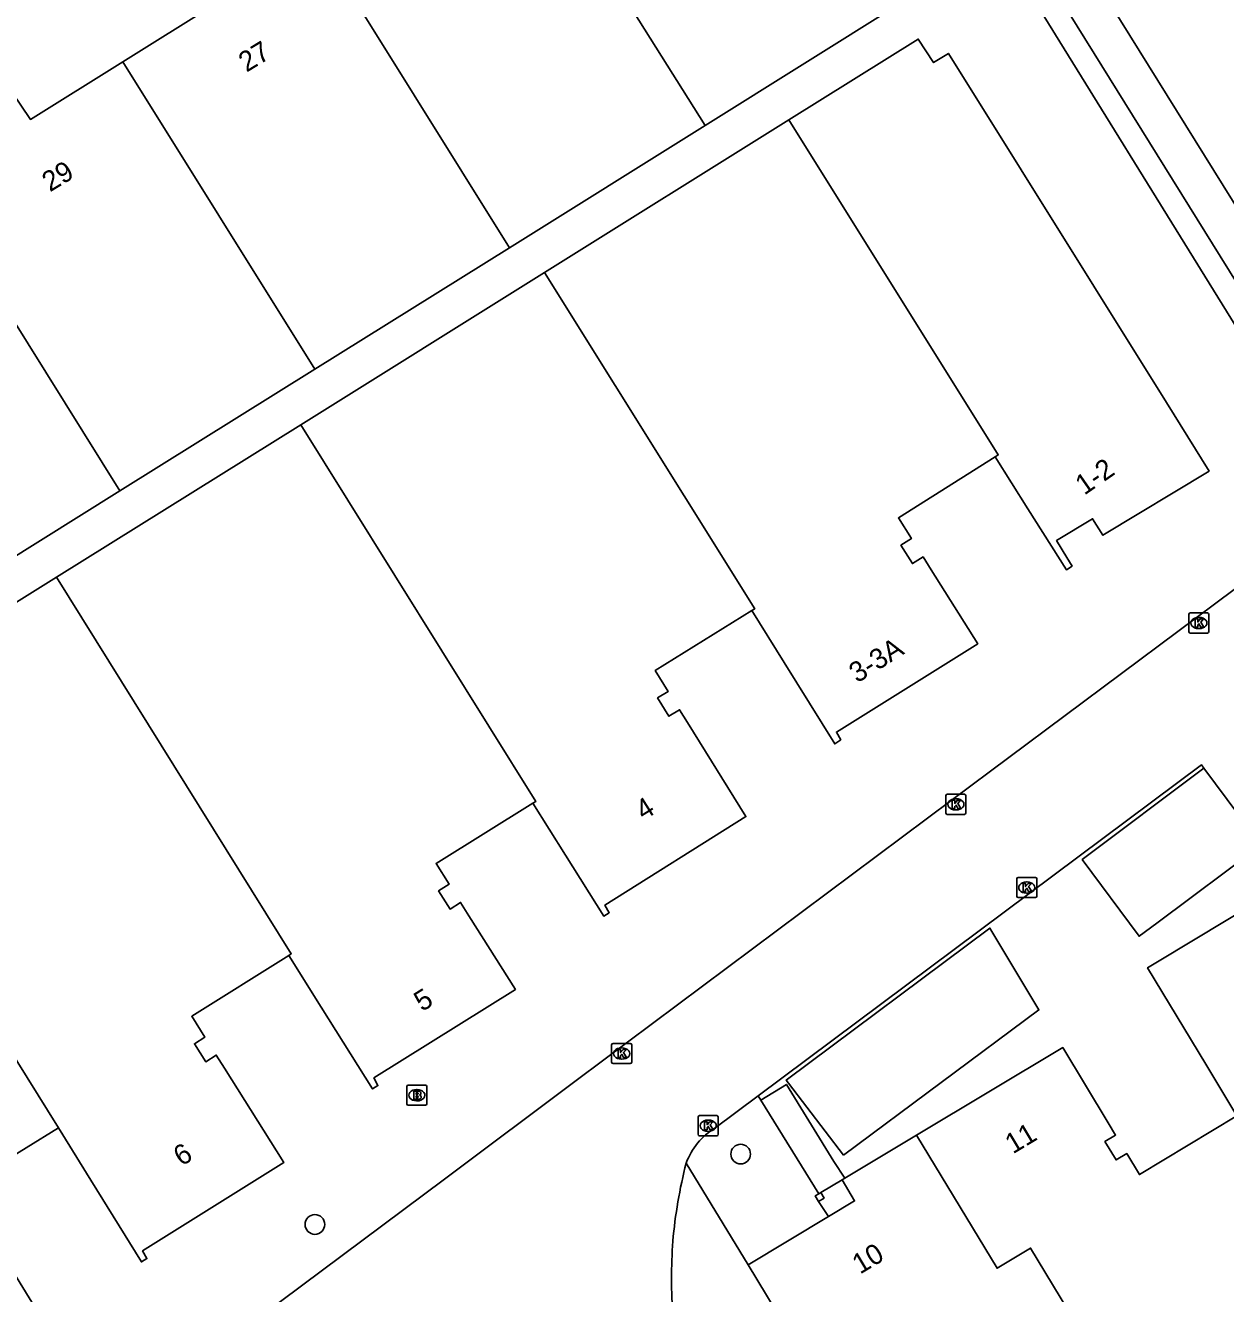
# Model space of a CAD drawing. Extents: x 158461 to 159795, y 387220 to 388672.
# Drawn here: x 158807 to 158866.6, y 387421.3 to 387484.3 of the extents above; entities that cross this region are included whole.
import ezdxf

# ---------------------------------------------------------------- set-up
doc = ezdxf.new("R2010")
doc.units = 0
for name, color, linetype in [('IMGEO_Boom', 7, 'Continuous'), ('IMGEO_Brandkraan', 7, 'Continuous'), ('IMGEO_Groenvoorziening', 7, 'Continuous'), ('IMGEO_Kolk', 7, 'Continuous'), ('IMGEO_Pand', 7, 'Continuous'), ('IMGEO_Pand_nummerreeks', 7, 'Continuous'), ('IMGEO_Pand_overbouw', 7, 'Continuous'), ('IMGEO_Parkeervlak_open', 7, 'Continuous'), ('IMGEO_Rijbaan_lokaal_gesloten', 7, 'Continuous'), ('IMGEO_Rijbaan_lokaal_open', 7, 'Continuous'), ('IMGEO_Voetpad_open', 7, 'Continuous')]:
    doc.layers.add(name, color=color, linetype=linetype)

msp = doc.modelspace()

# ---------------------------------------------------------------- linework, layer by layer
at = {"layer": 'IMGEO_Boom'}
for centre in [(158842.539, 387428.205), (158821.406, 387424.709)]:
    msp.add_circle(centre, 0.489, dxfattribs=at)
at = {"layer": 'IMGEO_Brandkraan'}
for p, q in [((158825.966, 387430.702), (158825.966, 387431.554)), ((158826.041, 387431.628), (158826.893, 387431.628)), ((158826.454, 387431.408), (158826.479, 387431.408)), ((158826.967, 387431.554), (158826.967, 387430.702)), ((158826.893, 387430.628), (158826.041, 387430.628)), ((158826.477, 387430.848), (158826.452, 387430.848))]:
    msp.add_line(p, q, dxfattribs=at)
for points in [[(158825.966, 387430.702), (158825.966, 387431.554)], [(158826.041, 387431.628), (158826.893, 387431.628)], [(158826.314, 387431.328), (158826.314, 387430.928), (158826.527, 387430.928)], [(158826.545, 387431.328), (158826.314, 387431.328)], [(158826.493, 387431.247), (158826.439, 387431.247), (158826.439, 387431.171)], [(158826.967, 387431.554), (158826.967, 387430.702)], [(158826.893, 387430.628), (158826.041, 387430.628)], [(158826.439, 387431.171), (158826.492, 387431.171)], [(158826.501, 387431.095), (158826.439, 387431.095), (158826.439, 387431.014)], [(158826.439, 387431.014), (158826.501, 387431.014)]]:
    msp.add_lwpolyline(points, dxfattribs=at)
for centre, radius, start, end in [((158826.043, 387431.552), 0.0765, 91.55205, 178.44795), ((158826.043, 387431.552), 0.0765, 91.55205, 178.44795), ((158826.494, 387431.209), 0.0379, 267.82845, 90.93552), ((158826.549, 387431.183), 0.145, 59.4692, 91.53667), ((158826.574, 387431.23), 0.0922, 285.51372, 58.15012), ((158826.891, 387431.552), 0.0765, 1.55205, 88.44795), ((158826.891, 387431.552), 0.0765, 1.55205, 88.44795), ((158826.043, 387430.704), 0.0765, 181.55205, 268.44795), ((158826.043, 387430.704), 0.0765, 181.55205, 268.44795), ((158826.502, 387431.054), 0.0404, 269.87594, 90.50774), ((158826.533, 387431.179), 0.251, 268.66757, 293.53466), ((158826.579, 387431.038), 0.105, 301.31148, 78.98903), ((158826.891, 387430.704), 0.0765, 271.55205, 358.44795), ((158826.891, 387430.704), 0.0765, 271.55205, 358.44795)]:
    msp.add_arc(centre, radius, start, end, dxfattribs=at)
for centre, major_axis, ratio, start_param, end_param in [((158826.453, 387431.128), (-0.387, 0.002), 0.722429, 4.712389, 7.853982), ((158826.478, 387431.128), (-0.39, 0.002), 0.717154, 1.570796, 4.712389)]:
    msp.add_ellipse(centre, major_axis=major_axis, ratio=ratio, start_param=start_param, end_param=end_param, dxfattribs=at)
at = {"layer": 'IMGEO_Groenvoorziening'}
for points in [[(158843.407, 387431.102), (158843.545, 387430.879)], [(158842.91, 387422.702), (158839.833, 387427.762)], [(158846.893, 387425.098), (158846.405, 387425.854)]]:
    msp.add_lwpolyline(points, dxfattribs=at)
at = {"layer": 'IMGEO_Kolk'}
for p, q in [((158864.778, 387454.152), (158864.778, 387455.004)), ((158864.853, 387455.078), (158865.705, 387455.078)), ((158865.266, 387454.858), (158865.291, 387454.858)), ((158865.779, 387455.004), (158865.779, 387454.152)), ((158865.705, 387454.078), (158864.853, 387454.078)), ((158865.289, 387454.298), (158865.264, 387454.298)), ((158852.718, 387445.146), (158852.718, 387445.998)), ((158852.793, 387446.072), (158853.645, 387446.072)), ((158853.206, 387445.852), (158853.231, 387445.852)), ((158853.719, 387445.998), (158853.719, 387445.146)), ((158853.645, 387445.072), (158852.793, 387445.072)), ((158853.229, 387445.292), (158853.204, 387445.292)), ((158856.312, 387441.94), (158857.164, 387441.94)), ((158856.237, 387441.014), (158856.237, 387441.866)), ((158856.725, 387441.72), (158856.75, 387441.72)), ((158857.238, 387441.866), (158857.238, 387441.014)), ((158857.164, 387440.94), (158856.312, 387440.94)), ((158856.748, 387441.16), (158856.723, 387441.16)), ((158836.131, 387432.772), (158836.131, 387433.624)), ((158836.206, 387433.698), (158837.058, 387433.698)), ((158836.619, 387433.478), (158836.644, 387433.478)), ((158837.132, 387433.624), (158837.132, 387432.772)), ((158837.058, 387432.698), (158836.206, 387432.698)), ((158836.642, 387432.918), (158836.617, 387432.918)), ((158840.425, 387429.188), (158840.425, 387430.04)), ((158840.5, 387430.114), (158841.352, 387430.114)), ((158841.426, 387430.04), (158841.426, 387429.188)), ((158840.936, 387429.334), (158840.911, 387429.334)), ((158840.913, 387429.894), (158840.938, 387429.894)), ((158841.352, 387429.114), (158840.5, 387429.114))]:
    msp.add_line(p, q, dxfattribs=at)
for points in [[(158864.778, 387454.152), (158864.778, 387455.004)], [(158864.853, 387455.078), (158865.705, 387455.078)], [(158865.099, 387454.778), (158865.222, 387454.778), (158865.222, 387454.627), (158865.352, 387454.778), (158865.516, 387454.778), (158865.37, 387454.627), (158865.523, 387454.378), (158865.371, 387454.378), (158865.286, 387454.542), (158865.222, 387454.475), (158865.222, 387454.378), (158865.099, 387454.378), (158865.099, 387454.778)], [(158865.779, 387455.004), (158865.779, 387454.152)], [(158865.705, 387454.078), (158864.853, 387454.078)], [(158852.718, 387445.146), (158852.718, 387445.998)], [(158852.793, 387446.072), (158853.645, 387446.072)], [(158853.039, 387445.772), (158853.162, 387445.772), (158853.162, 387445.621), (158853.292, 387445.772), (158853.456, 387445.772), (158853.31, 387445.621), (158853.463, 387445.372), (158853.311, 387445.372), (158853.226, 387445.536), (158853.162, 387445.469), (158853.162, 387445.372), (158853.039, 387445.372), (158853.039, 387445.772)], [(158853.719, 387445.998), (158853.719, 387445.146)], [(158853.645, 387445.072), (158852.793, 387445.072)], [(158856.312, 387441.94), (158857.164, 387441.94)], [(158856.237, 387441.014), (158856.237, 387441.866)], [(158856.558, 387441.64), (158856.681, 387441.64), (158856.681, 387441.489), (158856.811, 387441.64), (158856.975, 387441.64), (158856.829, 387441.489), (158856.982, 387441.24), (158856.83, 387441.24), (158856.745, 387441.404), (158856.681, 387441.337), (158856.681, 387441.24), (158856.558, 387441.24), (158856.558, 387441.64)], [(158857.238, 387441.866), (158857.238, 387441.014)], [(158857.164, 387440.94), (158856.312, 387440.94)], [(158836.131, 387432.772), (158836.131, 387433.624)], [(158836.206, 387433.698), (158837.058, 387433.698)], [(158836.452, 387433.398), (158836.575, 387433.398), (158836.575, 387433.247), (158836.705, 387433.398), (158836.869, 387433.398), (158836.723, 387433.247), (158836.876, 387432.998), (158836.724, 387432.998), (158836.639, 387433.162), (158836.575, 387433.095), (158836.575, 387432.998), (158836.452, 387432.998), (158836.452, 387433.398)], [(158837.132, 387433.624), (158837.132, 387432.772)], [(158837.058, 387432.698), (158836.206, 387432.698)], [(158840.425, 387429.188), (158840.425, 387430.04)], [(158840.5, 387430.114), (158841.352, 387430.114)], [(158841.426, 387430.04), (158841.426, 387429.188)], [(158840.746, 387429.814), (158840.869, 387429.814), (158840.869, 387429.663), (158840.999, 387429.814), (158841.163, 387429.814), (158841.017, 387429.663), (158841.17, 387429.414), (158841.018, 387429.414), (158840.933, 387429.578), (158840.869, 387429.511), (158840.869, 387429.414), (158840.746, 387429.414), (158840.746, 387429.814)], [(158841.352, 387429.114), (158840.5, 387429.114)]]:
    msp.add_lwpolyline(points, dxfattribs=at)
for centre, start, end in [((158864.855, 387455.002), 91.55205, 178.44795), ((158864.855, 387455.002), 91.55205, 178.44795), ((158865.703, 387455.002), 1.55205, 88.44795), ((158865.703, 387455.002), 1.55205, 88.44795), ((158864.855, 387454.154), 181.55205, 268.44795), ((158864.855, 387454.154), 181.55205, 268.44795), ((158865.703, 387454.154), 271.55205, 358.44795), ((158865.703, 387454.154), 271.55205, 358.44795), ((158852.795, 387445.996), 91.55205, 178.44795), ((158852.795, 387445.996), 91.55205, 178.44795), ((158853.643, 387445.996), 1.55205, 88.44795), ((158853.643, 387445.996), 1.55205, 88.44795), ((158852.795, 387445.148), 181.55205, 268.44795), ((158852.795, 387445.148), 181.55205, 268.44795), ((158853.643, 387445.148), 271.55205, 358.44795), ((158853.643, 387445.148), 271.55205, 358.44795), ((158856.314, 387441.864), 91.55205, 178.44795), ((158856.314, 387441.864), 91.55205, 178.44795), ((158857.162, 387441.864), 1.55205, 88.44795), ((158857.162, 387441.864), 1.55205, 88.44795), ((158856.314, 387441.016), 181.55205, 268.44795), ((158856.314, 387441.016), 181.55205, 268.44795), ((158857.162, 387441.016), 271.55205, 358.44795), ((158857.162, 387441.016), 271.55205, 358.44795), ((158836.208, 387433.622), 91.55205, 178.44795), ((158836.208, 387433.622), 91.55205, 178.44795), ((158837.056, 387433.622), 1.55205, 88.44795), ((158837.056, 387433.622), 1.55205, 88.44795), ((158836.208, 387432.774), 181.55205, 268.44795), ((158836.208, 387432.774), 181.55205, 268.44795), ((158837.056, 387432.774), 271.55205, 358.44795), ((158837.056, 387432.774), 271.55205, 358.44795), ((158840.502, 387430.038), 91.55205, 178.44795), ((158840.502, 387430.038), 91.55205, 178.44795), ((158841.35, 387430.038), 1.55205, 88.44795), ((158841.35, 387430.038), 1.55205, 88.44795), ((158840.502, 387429.19), 181.55205, 268.44795), ((158840.502, 387429.19), 181.55205, 268.44795), ((158841.35, 387429.19), 271.55205, 358.44795), ((158841.35, 387429.19), 271.55205, 358.44795)]:
    msp.add_arc(centre, 0.0765, start, end, dxfattribs=at)
for centre, major_axis, ratio, start_param, end_param in [((158865.265, 387454.578), (-0.387, 0.002), 0.722429, 4.712389, 7.853982), ((158865.29, 387454.578), (-0.39, 0.002), 0.717154, 1.570796, 4.712389), ((158853.205, 387445.572), (-0.387, 0.002), 0.722429, 4.712389, 7.853982), ((158853.23, 387445.572), (-0.39, 0.002), 0.717154, 1.570796, 4.712389), ((158856.724, 387441.44), (-0.387, 0.002), 0.722429, 4.712389, 7.853982), ((158856.749, 387441.44), (-0.39, 0.002), 0.717154, 1.570796, 4.712389), ((158836.618, 387433.198), (-0.387, 0.002), 0.722429, 4.712389, 7.853982), ((158836.643, 387433.198), (-0.39, 0.002), 0.717154, 1.570796, 4.712389), ((158840.912, 387429.614), (-0.387, 0.002), 0.722429, 4.712389, 7.853982), ((158840.937, 387429.614), (-0.39, 0.002), 0.717154, 1.570796, 4.712389)]:
    msp.add_ellipse(centre, major_axis=major_axis, ratio=ratio, start_param=start_param, end_param=end_param, dxfattribs=at)
at = {"layer": 'IMGEO_Pand'}
for points in [[(158831.187, 387494.548), (158835.76, 387497.419), (158834.146, 387500), (158832.057, 387503.34), (158833.242, 387504.096), (158832.199, 387505.762), (158836.709, 387508.585), (158836.12, 387509.522), (158836.404, 387509.7), (158841.913, 387500.886), (158841.15, 387500.409), (158841.406, 387500), (158850.545, 387485.393), (158840.769, 387479.284)], [(158840.769, 387479.284), (158831.187, 387494.548)], [(158811.871, 387482.448), (158816.451, 387485.31), (158815.186, 387487.49), (158816.306, 387488.188), (158815.29, 387489.817), (158819.15, 387492.318)], [(158831.059, 387473.216), (158819.15, 387492.318)], [(158844.934, 387479.561), (158851.354, 387483.571), (158852.113, 387482.408), (158852.851, 387482.862), (158863.667, 387465.526), (158865.789, 387462.126), (158860.517, 387458.932), (158860.007, 387459.759), (158858.214, 387458.672), (158858.726, 387457.827), (158858.984, 387457.401), (158858.708, 387457.219), (158856.798, 387460.248), (158855.172, 387462.827)], [(158799.818, 387480.226), (158803.764, 387482.594), (158804.781, 387480.965), (158805.89, 387481.664), (158807.29, 387479.586), (158811.871, 387482.448)], [(158811.871, 387482.448), (158821.407, 387467.185)], [(158811.728, 387461.137), (158799.818, 387480.226)], [(158840.769, 387479.284), (158831.059, 387473.216)], [(158832.806, 387471.984), (158844.934, 387479.561)], [(158855.172, 387462.827), (158855.324, 387462.923), (158844.934, 387479.561)], [(158831.059, 387473.216), (158821.407, 387467.185)], [(158820.703, 387464.424), (158832.806, 387471.984)], [(158843.098, 387455.197), (158843.234, 387455.282), (158832.806, 387471.984)], [(158821.407, 387467.185), (158811.728, 387461.137)], [(158808.575, 387456.847), (158820.703, 387464.424)], [(158832.23, 387445.623), (158832.378, 387445.715), (158820.703, 387464.424)], [(158855.172, 387462.827), (158850.366, 387459.797), (158851.017, 387458.766), (158850.493, 387458.436), (158851.064, 387457.53), (158851.588, 387457.859), (158851.992, 387457.218), (158854.307, 387453.547), (158847.289, 387449.159), (158847.503, 387448.781), (158847.207, 387448.577), (158844.701, 387452.614), (158843.098, 387455.197)], [(158811.728, 387461.137), (158802.068, 387455.101)], [(158796.385, 387449.232), (158808.575, 387456.847)], [(158808.575, 387456.847), (158820.237, 387438.153), (158820.106, 387438.071)], [(158843.098, 387455.197), (158838.299, 387452.219), (158838.942, 387451.182), (158838.417, 387450.857), (158838.981, 387449.948), (158839.507, 387450.274), (158839.902, 387449.637), (158842.801, 387444.966), (158835.798, 387440.567), (158836.014, 387440.193), (158835.742, 387440.024), (158833.845, 387443.048), (158832.23, 387445.623)], [(158808.686, 387429.512), (158803.857, 387426.534), (158804.497, 387425.496), (158803.962, 387425.166), (158804.518, 387424.264), (158805.053, 387424.594), (158805.457, 387423.938), (158808.357, 387419.235), (158801.347, 387414.816), (158801.568, 387414.443), (158801.357, 387414.31), (158796.543, 387421.963), (158794.595, 387420.762), (158776.988, 387437.115), (158796.385, 387449.232)], [(158796.385, 387449.232), (158808.686, 387429.512)], [(158832.23, 387445.623), (158827.419, 387442.637), (158828.069, 387441.605), (158827.545, 387441.275), (158828.116, 387440.37), (158828.639, 387440.699), (158829.053, 387440.042), (158831.355, 387436.385), (158824.338, 387431.988), (158824.535, 387431.608), (158824.274, 387431.438), (158821.724, 387435.497), (158820.106, 387438.071)], [(158867.166, 387430.102), (158865.617, 387432.671), (158862.731, 387437.455), (158863.221, 387437.75), (158870.128, 387441.906), (158877.011, 387430.547), (158877.433, 387430.797), (158878.349, 387431.277), (158880.936, 387430.633), (158881.749, 387429.377), (158885.792, 387431.831), (158892.702, 387420.438), (158893.07, 387420.653), (158893.246, 387420.373), (158885.536, 387415.704)], [(158820.106, 387438.071), (158815.298, 387435.05), (158815.947, 387434.016), (158815.424, 387433.688), (158815.988, 387432.791), (158816.511, 387433.119), (158816.915, 387432.475), (158819.864, 387427.783), (158812.856, 387423.394), (158813.071, 387423.015), (158812.794, 387422.849), (158810.287, 387426.916), (158808.686, 387429.512)], [(158851.265, 387429.143), (158858.526, 387433.498), (158860.783, 387429.756), (158861.15, 387429.148), (158860.62, 387428.828), (158861.172, 387427.912), (158861.702, 387428.232), (158862.332, 387427.187), (158867.166, 387430.102)], [(158847.712, 387427.013), (158851.265, 387429.143)], [(158851.265, 387429.143), (158855.262, 387422.534), (158856.931, 387423.54), (158869.412, 387402.893)], [(158847.577, 387426.932), (158848.193, 387425.88), (158846.893, 387425.098)], [(158847.712, 387427.013), (158847.577, 387426.932)], [(158846.418, 387426.235), (158846.24, 387426.128), (158846.405, 387425.854)], [(158846.405, 387425.854), (158846.68, 387426.019), (158846.515, 387426.293)], [(158846.515, 387426.293), (158846.418, 387426.235)], [(158846.893, 387425.098), (158842.91, 387422.702)], [(158869.412, 387402.893), (158862.774, 387398.893), (158858.768, 387396.471), (158853.86, 387404.589), (158851.022, 387409.284), (158842.91, 387422.702)]]:
    msp.add_lwpolyline(points, dxfattribs=at)
at = {"layer": 'IMGEO_Pand_overbouw'}
msp.add_lwpolyline([(158846.405, 387425.854), (158846.893, 387425.098), (158848.193, 387425.88), (158847.577, 387426.932), (158846.515, 387426.293), (158846.68, 387426.019)], close=True, dxfattribs=at)
at = {"layer": 'IMGEO_Parkeervlak_open'}
for points in [[(158868.364, 387443.543), (158863.191, 387439.674), (158862.315, 387439.019), (158859.493, 387442.831), (158865.534, 387447.366)], [(158847.648, 387428.155), (158844.913, 387431.731), (158844.797, 387431.883), (158854.907, 387439.426), (158857.338, 387435.363), (158847.648, 387428.155)]]:
    msp.add_lwpolyline(points, dxfattribs=at)
at = {"layer": 'IMGEO_Rijbaan_lokaal_gesloten'}
msp.add_lwpolyline([(158846.014, 387509.226), (158870.648, 387469.607)], dxfattribs=at)
at = {"layer": 'IMGEO_Rijbaan_lokaal_open'}
for points in [[(158817.674, 387419.378), (158827.832, 387426.967), (158834.448, 387431.91), (158853.054, 387445.81), (158872.628, 387460.413)], [(158865.534, 387447.366), (158865.405, 387447.54), (158843.407, 387431.102)], [(158865.534, 387447.366), (158868.364, 387443.543)], [(158843.407, 387431.102), (158841.258, 387429.496)]]:
    msp.add_lwpolyline(points, dxfattribs=at)
for centre, radius, start, end in [((158843.072, 387426.553), 3.457, 121.64624, 159.52707), ((158863.896, 387421.661), 24.824, 165.77172, 174.8682), ((158865.729, 387422.036), 26.622, 176.02553, 184.12681)]:
    msp.add_arc(centre, radius, start, end, dxfattribs=at)
at = {"layer": 'IMGEO_Voetpad_open'}
for points in [[(158867.865, 387468.105), (158855.534, 387488.061), (158855.344, 387488.369), (158855.598, 387488.53), (158843.07, 387508.642), (158842.309, 387509.96), (158841.704, 387511.33), (158840.764, 387514.306)], [(158852.135, 387495.652), (158867.569, 387470.823)], [(158843.545, 387430.879), (158844.812, 387431.668), (158847.167, 387427.834), (158847.712, 387427.013)], [(158846.418, 387426.235), (158843.545, 387430.879)], [(158846.515, 387426.293), (158847.577, 387426.932)]]:
    msp.add_lwpolyline(points, dxfattribs=at)

# ---------------------------------------------------------------- texts
at = {"layer": 'IMGEO_Pand_nummerreeks'}
for s, rotation, p in [('27', 31.35892, (158818.016, 387481.904)), ('29', 31.35892, (158808.26, 387475.959)), ('1-2', 34.72123, (158859.594, 387460.899)), ('3-3A', 32.01688, (158848.321, 387451.573)), ('4', 32.13537, (158837.726, 387444.754)), ('5', 32.07418, (158826.728, 387435.256)), ('11', 30.95067, (158856.05, 387428.189)), ('6', 32.05827, (158814.789, 387427.578)), ('10', 31.0291, (158848.464, 387422.216))]:
    msp.add_text(s, height=1, rotation=rotation, dxfattribs=at).set_placement(p)

doc.saveas('drawing.dxf')
